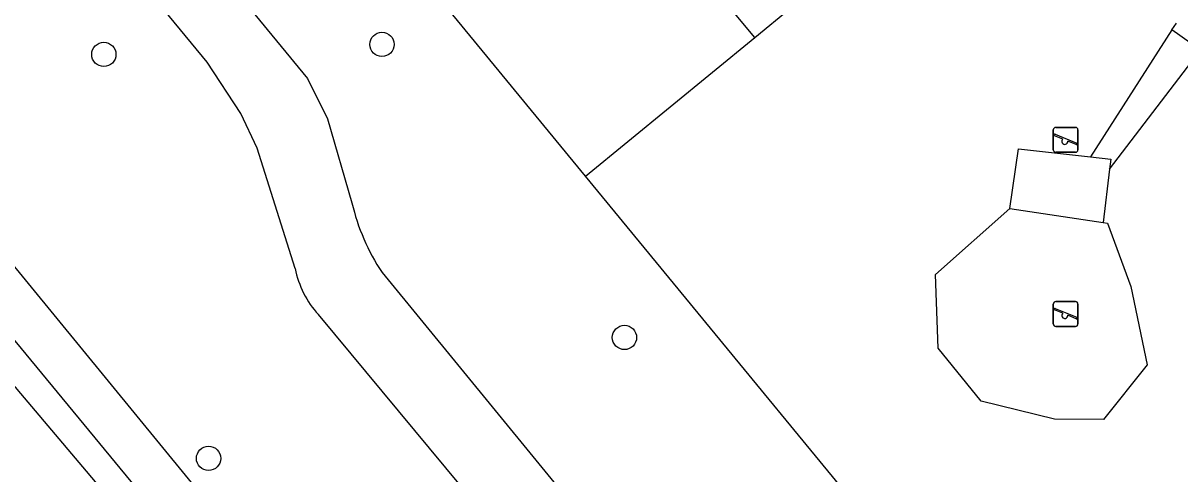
# Model space of a CAD drawing. Extents: x 159888 to 160757, y 384031 to 384746.
# Drawn here: x 160254.95 to 160301.51, y 384132.42 to 384150.58 of the extents above; entities that cross this region are included whole.
import ezdxf

# ---------------------------------------------------------------- set-up
doc = ezdxf.new("R2010")
doc.units = 0
for name, color, linetype in [('IMGEO_Boom', 7, 'Continuous'), ('IMGEO_Groenvoorziening', 7, 'Continuous'), ('IMGEO_Hek', 7, 'Continuous'), ('IMGEO_Loofbos', 7, 'Continuous'), ('IMGEO_Speelvoorziening', 7, 'Continuous'), ('IMGEO_Struiken', 7, 'Continuous'), ('IMGEO_Voetpad_gesloten', 7, 'Continuous'), ('IMGEO_Voetpad_op_trap', 7, 'Continuous'), ('IMGEO_Voetpad_open', 7, 'Continuous')]:
    doc.layers.add(name, color=color, linetype=linetype)

msp = doc.modelspace()

# ---------------------------------------------------------------- linework, layer by layer
at = {"layer": 'IMGEO_Boom'}
for centre in [(160258.195, 384149.314), (160269.39, 384149.717), (160279.154, 384137.911), (160262.41, 384133.039)]:
    msp.add_circle(centre, 0.489, dxfattribs=at)
at = {"layer": 'IMGEO_Groenvoorziening'}
for points in [[(160320.203, 384186.297), (160370.292, 384125.992), (160324.007, 384087.931), (160277.589, 384144.414)], [(160277.589, 384144.414), (160264.608, 384160.21)], [(160277.589, 384144.414), (160284.4, 384150.002)], [(160298.42, 384142.539), (160298.598, 384142.512), (160299.535, 384139.968), (160300.192, 384136.814), (160298.433, 384134.61), (160296.471, 384134.62), (160293.519, 384135.338), (160291.78, 384137.481), (160291.669, 384140.453), (160294.674, 384143.104)]]:
    msp.add_lwpolyline(points, dxfattribs=at)
at = {"layer": 'IMGEO_Hek'}
for points in [[(160316.691, 384188.671), (160318.655, 384188.161), (160320.203, 384186.297), (160370.292, 384125.992), (160324.007, 384087.931), (160277.589, 384144.414)], [(160277.589, 384144.414), (160264.608, 384160.21)]]:
    msp.add_lwpolyline(points, dxfattribs=at)
at = {"layer": 'IMGEO_Loofbos'}
msp.add_lwpolyline([(160194.058, 384214.708), (160268.036, 384124.35), (160288.101, 384100.341), (160297.593, 384089.785)], dxfattribs=at)
at = {"layer": 'IMGEO_Speelvoorziening'}
for p, q in [((160296.418, 384145.474), (160296.418, 384146.274)), ((160296.418, 384146.274), (160296.418, 384145.474)), ((160296.801, 384145.902), (160296.462, 384146.039)), ((160296.487, 384146.099), (160297.363, 384145.746)), ((160296.518, 384146.374), (160297.308, 384146.374)), ((160297.308, 384146.374), (160296.518, 384146.374)), ((160297.408, 384146.274), (160297.408, 384145.474)), ((160297.408, 384145.474), (160297.408, 384146.274)), ((160297.339, 384145.686), (160296.999, 384145.823)), ((160297.308, 384145.374), (160296.518, 384145.374)), ((160296.518, 384145.374), (160297.308, 384145.374)), ((160296.418, 384138.456), (160296.418, 384139.256)), ((160296.418, 384139.256), (160296.418, 384138.456)), ((160296.487, 384139.081), (160297.363, 384138.728)), ((160296.518, 384139.356), (160297.308, 384139.356)), ((160297.308, 384139.356), (160296.518, 384139.356)), ((160297.408, 384139.256), (160297.408, 384138.456)), ((160297.408, 384138.456), (160297.408, 384139.256)), ((160296.801, 384138.884), (160296.462, 384139.021)), ((160297.339, 384138.668), (160296.999, 384138.805)), ((160297.308, 384138.356), (160296.518, 384138.356)), ((160296.518, 384138.356), (160297.308, 384138.356))]:
    msp.add_line(p, q, dxfattribs=at)
for centre, radius, start, end in [((160296.518, 384146.274), 0.1, 90, 180), ((160296.518, 384146.274), 0.1, 90, 180), ((160296.475, 384146.069), 0.0327, 68.078, 248.078), ((160297.308, 384146.274), 0.1, 0, 90), ((160297.308, 384146.274), 0.1, 360, 90), ((160296.88, 384145.812), 0.12, 130.9928, 5.1632), ((160297.351, 384145.716), 0.0327, 248.078, 68.078), ((160296.518, 384145.474), 0.1, 180, 270), ((160296.518, 384145.474), 0.1, 180, 270), ((160297.308, 384145.474), 0.1, 270, 0), ((160297.308, 384145.474), 0.1, 270, 0), ((160296.518, 384139.256), 0.1, 90, 180), ((160296.518, 384139.256), 0.1, 90, 180), ((160296.475, 384139.051), 0.0327, 68.078, 248.078), ((160297.308, 384139.256), 0.1, 0, 90), ((160297.308, 384139.256), 0.1, 360, 90), ((160296.88, 384138.794), 0.12, 130.9928, 5.1632), ((160297.351, 384138.698), 0.0327, 248.078, 68.078), ((160296.518, 384138.456), 0.1, 180, 270), ((160296.518, 384138.456), 0.1, 180, 270), ((160297.308, 384138.456), 0.1, 270, 0), ((160297.308, 384138.456), 0.1, 270, 0)]:
    msp.add_arc(centre, radius, start, end, dxfattribs=at)
at = {"layer": 'IMGEO_Struiken'}
for points in [[(160192.377, 384213.302), (160273.103, 384115.339), (160296.097, 384088.43), (160310.526, 384072.345)], [(160190.553, 384211.776), (160309.222, 384071.261)]]:
    msp.add_lwpolyline(points, dxfattribs=at)
at = {"layer": 'IMGEO_Voetpad_gesloten'}
for points in [[(160265.896, 384140.685), (160264.37, 384145.539), (160263.715, 384146.94), (160262.349, 384149.005), (160241.737, 384174.007), (160240.122, 384175.772), (160231.26, 384182.497), (160220.365, 384195.417), (160205.357, 384214.016)], [(160243.227, 384176.784), (160244.171, 384175.37), (160266.388, 384148.343), (160267.193, 384146.72), (160268.184, 384143.338)], [(160301.189, 384150.304), (160301.379, 384150.576)], [(160302.344, 384149.48), (160301.189, 384150.304)], [(160294.674, 384143.104), (160295.019, 384145.507), (160297.921, 384145.183)], [(160297.921, 384145.183), (160298.731, 384145.093), (160298.682, 384144.692)], [(160298.682, 384144.692), (160298.42, 384142.539)], [(160294.674, 384143.104), (160298.42, 384142.539)], [(160269.393, 384140.528), (160300.211, 384102.872)], [(160305.284, 384096.175), (160304.192, 384096.933), (160301.655, 384098.535), (160299.267, 384100.372), (160297.058, 384102.422), (160295.057, 384104.657), (160286.755, 384114.838), (160266.831, 384138.832)]]:
    msp.add_lwpolyline(points, dxfattribs=at)
for centre, radius, start, end in [((160276.463, 384145.235), 8.493, 192.9051, 213.6544), ((160269.697, 384141.44), 3.875, 191.2414, 222.3084)]:
    msp.add_arc(centre, radius, start, end, dxfattribs=at)
at = {"layer": 'IMGEO_Voetpad_op_trap'}
for points in [[(160301.189, 384150.304), (160297.921, 384145.183)], [(160298.682, 384144.692), (160302.344, 384149.48)]]:
    msp.add_lwpolyline(points, dxfattribs=at)
at = {"layer": 'IMGEO_Voetpad_open'}
for points in [[(160284.4, 384150.002), (160276.603, 384159.351)], [(160284.4, 384150.002), (160285.841, 384151.184), (160286.304, 384151.528), (160284.58, 384153.615), (160291.475, 384159.134)]]:
    msp.add_lwpolyline(points, dxfattribs=at)

doc.saveas('drawing.dxf')
